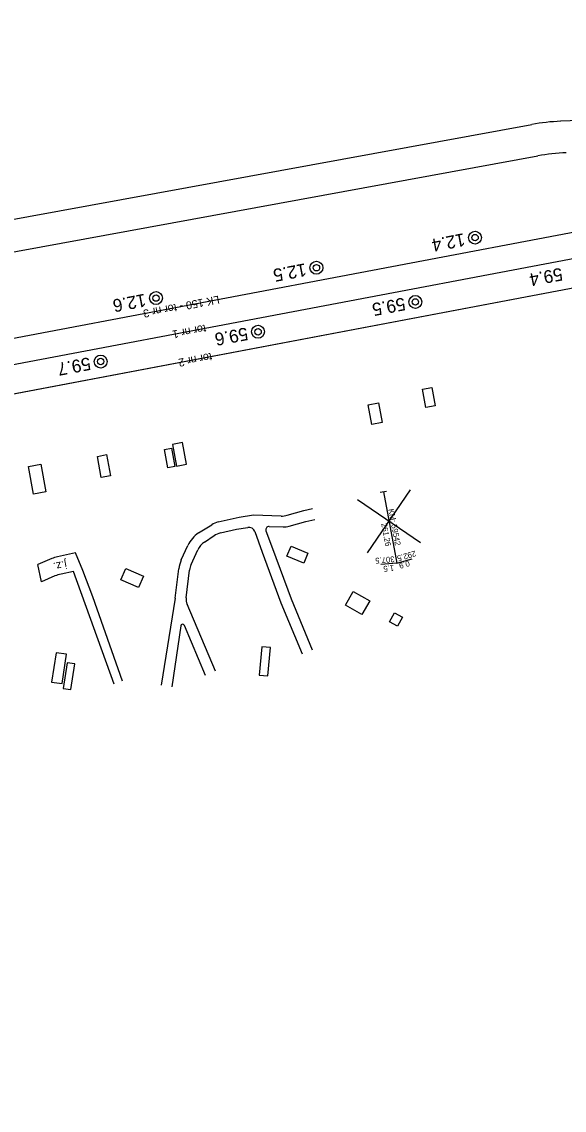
# Model space of a CAD drawing. Extents: x 6541740 to 6566395, y 5525066 to 5530361.
# Drawn here: x 6564606 to 6564690.7, y 5527790.1 to 5527960.1 of the extents above; entities that cross this region are included whole.
import ezdxf

# ---------------------------------------------------------------- set-up
doc = ezdxf.new("R2010")
doc.units = 0
for name, color, linetype in [('Domyślna', 7, 'Continuous'), ('ps_wymiarowanie', 7, 'Continuous'), ('TOR_PRZEK_P-teren istniejacy', 7, 'Continuous'), ('TOR_PRZEK_P-uklad odniesienia', 7, 'Continuous'), ('TOR_PS_ODW-osadniki', 7, 'Continuous'), ('TOR_PS_OPIS_O-opisy odwodnienia', 7, 'Continuous'), ('TOR_PS_OPIS_T-symbole geometrii', 7, 'Continuous'), ('TOR_PS_T-rozjazdy projektowane', 7, 'Continuous'), ('TOR_PS_T-wypelnienia', 7, 'Continuous'), ('TOR_RAMKI-ramka+tabelka 1', 7, 'Continuous')]:
    doc.layers.add(name, color=color, linetype=linetype)

# ---------------------------------------------------------------- blocks, each defined once
blk = doc.blocks.new('4010_1')
at = {"layer": 'Domyślna'}
for radius in [0.75, 0.375]:
    blk.add_circle((0, 0), radius, dxfattribs=at)

msp = doc.modelspace()

# ---------------------------------------------------------------- linework, layer by layer
at = {"layer": 'ps_wymiarowanie'}
for points in [[(6564670.58, 5527900.12), (6564669.12, 5527899.84), (6564668.57, 5527902.71), (6564670.04, 5527902.99)], [(6564662.29, 5527897.52), (6564660.66, 5527897.21), (6564660.08, 5527900.29), (6564661.71, 5527900.6)], [(6564629.93, 5527890.63), (6564628.83, 5527890.42), (6564628.27, 5527893.32), (6564629.38, 5527893.53)], [(6564630.16, 5527890.69), (6564631.73, 5527890.99), (6564631.09, 5527894.37), (6564629.52, 5527894.07)], [(6564619.88, 5527889.21), (6564618.43, 5527888.93), (6564617.81, 5527892.22), (6564619.25, 5527892.5)], [(6564609.79, 5527886.7), (6564607.86, 5527886.33), (6564607.05, 5527890.63), (6564608.97, 5527891)], [(6564650.68, 5527877.13), (6564650.03, 5527875.57), (6564647.41, 5527876.66), (6564648.06, 5527878.22)], [(6564625.02, 5527873.52), (6564624.26, 5527871.76), (6564621.5, 5527872.95), (6564622.26, 5527874.71)], [(6564660.33, 5527869.66), (6564659.11, 5527867.52), (6564656.55, 5527868.99), (6564657.76, 5527871.12)], [(6564665.47, 5527867.11), (6564664.66, 5527865.69), (6564663.42, 5527866.4), (6564664.23, 5527867.81)], [(6564611.36, 5527861.57), (6564610.67, 5527856.99), (6564612.32, 5527856.74), (6564613.01, 5527861.32)], [(6564643.48, 5527862.5), (6564643.05, 5527858.08), (6564644.42, 5527857.94), (6564644.86, 5527862.36)], [(6564613.1, 5527859.99), (6564612.5, 5527856), (6564613.67, 5527855.82), (6564614.27, 5527859.82)]]:
    msp.add_lwpolyline(points, close=True, dxfattribs=at)
for centre, radius, start, end in [((6564641.45, 5527880.14), 1, 19.7363, 98.8651), ((6564612.63, 5527871.66), 5, 101.8995, 112.9324), ((6564633.68, 5527869.92), 2, 173.2124, 203.0041), ((6564631.12, 5527865.72), 0.3, 23.0041, 171.6733)]:
    msp.add_arc(centre, radius, start, end, dxfattribs=at)
at = {"layer": 'TOR_PRZEK_P-uklad odniesienia'}
for p, q in [((6564659.99, 5527877.17), (6564666.68, 5527886.99)), ((6564668.25, 5527878.73), (6564658.43, 5527885.42))]:
    msp.add_line(p, q, dxfattribs=at)
at = {"layer": 'TOR_PS_ODW-osadniki'}
for p, q in [((6564662.96, 5527886.76), (6564661.98, 5527886.58)), ((6564662.47, 5527886.67), (6564664.57, 5527875.54)), ((6564664.57, 5527875.54), (6564666.98, 5527876.25)), ((6564664.57, 5527875.54), (6564662.07, 5527875.32))]:
    msp.add_line(p, q, dxfattribs=at)
at = {"layer": 'TOR_PS_OPIS_T-symbole geometrii'}
for p, q in [((6564697.75, 5527944.84), (6564690.15, 5527944.55)), ((6564550.95, 5527919.41), (6564685.66, 5527944.06)), ((6564554.74, 5527915.02), (6564686.59, 5527939.14))]:
    msp.add_line(p, q, dxfattribs=at)
for major_axis in [(-93.58, 493.71), (-92.65, 488.8)]:
    msp.add_ellipse((6564779.04, 5527450.31), major_axis=major_axis, ratio=0.25, start_param=6.245735, end_param=6.281593, dxfattribs=at)
at = {"layer": 'TOR_PS_T-rozjazdy projektowane'}
for p, q in [((6564865.62, 5527960.08), (6564417.1, 5527875.07)), ((6564862.64, 5527955.4), (6564464.75, 5527879.98)), ((6564792.13, 5527937.45), (6564407.5, 5527864.54)), ((6564792.13, 5527937.45), (6564484.59, 5527879.16))]:
    msp.add_line(p, q, dxfattribs=at)
msp.add_ellipse((6564569.34, 5527586.52), major_axis=(-55.31, 291.8), ratio=0.25, start_param=4.493168, end_param=6.182175, dxfattribs=at)
at = {"layer": 'TOR_PS_T-wypelnienia'}
for p, q in [((6564633.61, 5527880.27), (6564635.69, 5527881.55)), ((6564630.91, 5527876.07), (6564631.94, 5527878.32)), ((6564609.07, 5527872.66), (6564608.52, 5527875.35)), ((6564629.97, 5527870.09), (6564630.52, 5527874.67)), ((6564620.42, 5527856.68), (6564614.1, 5527874.24)), ((6564629.97, 5527870.09), (6564627.75, 5527856.51)), ((6564630.82, 5527865.76), (6564629.43, 5527856.26)), ((6564634.71, 5527858.02), (6564631.4, 5527865.83))]:
    msp.add_line(p, q, dxfattribs=at)
for points in [[(6564636.68, 5527881.98), (6564639.95, 5527882.74), (6564642.19, 5527883.1), (6564646.49, 5527882.92)], [(6564647.45, 5527883.03), (6564650.03, 5527883.78), (6564651.42, 5527884.08)], [(6564644.63, 5527881.29), (6564646.81, 5527881.2)], [(6564647.77, 5527881.32), (6564650.37, 5527882.06), (6564651.75, 5527882.37)], [(6564634.55, 5527878.85), (6564636.04, 5527879.85)], [(6564637.03, 5527880.27), (6564639.54, 5527880.85), (6564639.54, 5527880.85), (6564641.29, 5527881.13)], [(6564642.39, 5527880.48), (6564643.54, 5527877.26), (6564646.48, 5527869.34), (6564649.78, 5527861.39)], [(6564644.14, 5527880.62), (6564645.14, 5527877.84), (6564648.07, 5527869.96), (6564651.35, 5527862.04)], [(6564610.68, 5527876.26), (6564608.52, 5527875.35)], [(6564621.73, 5527857.15), (6564617.11, 5527870.28), (6564615.52, 5527874.43), (6564614.42, 5527877.15), (6564611.59, 5527876.55)], [(6564632.46, 5527875.36), (6564633.49, 5527877.61)], [(6564611.18, 5527873.55), (6564609.07, 5527872.66)], [(6564614.1, 5527874.24), (6564614.1, 5527874.24), (6564614.1, 5527874.24), (6564612.15, 5527873.85)], [(6564631.69, 5527870.15), (6564632.21, 5527874.47)], [(6564636.27, 5527858.69), (6564631.84, 5527869.14)]]:
    msp.add_lwpolyline(points, dxfattribs=at)
for centre, radius, start, end in [((6564646.62, 5527885.91), 3, 267.5997, 286.0769), ((6564637.35, 5527879.06), 3, 103.0319, 123.7086), ((6564644.61, 5527880.79), 0.5, 87.5997, 199.7363), ((6564646.94, 5527884.2), 3, 267.5997, 286.0769), ((6564636.22, 5527876.36), 4.7, 123.7086, 155.3573), ((6564637.7, 5527877.35), 3, 103.0319, 123.7086), ((6564636.22, 5527876.36), 3, 123.7086, 155.3573), ((6564635.19, 5527874.11), 4.7, 155.3573, 173.2124), ((6564635.19, 5527874.11), 3, 155.3573, 173.2124), ((6564613.13, 5527868.95), 5, 101.2971, 112.9324)]:
    msp.add_arc(centre, radius, start, end, dxfattribs=at)

# ---------------------------------------------------------------- block references
at = {"layer": 'TOR_RAMKI-ramka+tabelka 1', "xscale": 1.345963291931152, "yscale": 1.345963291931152}
for p in [(6564676.78, 5527926.38), (6564652.01, 5527921.68), (6564626.97, 5527916.94), (6564667.46, 5527916.34), (6564642.9, 5527911.68), (6564618.33, 5527907.03)]:
    msp.add_blockref('4010_1', p, dxfattribs=at)

# ---------------------------------------------------------------- texts
at = {"layer": 'TOR_PRZEK_P-teren istniejacy'}
msp.add_text('j.z.', height=1.251, rotation=190.8742, dxfattribs=at).set_placement((6564612.92, 5527875.96))
at = {"layer": 'TOR_PS_ODW-osadniki'}
for s, rotation, p in [('KM: 59542', 280.6815, (6564663.23, 5527883.96)), ('261.26', 280.6815, (6564662.13, 5527881.73)), ('307.5', 184.9709, (6564664.17, 5527876.63)), ('292.5', 196.3921, (6564667.41, 5527877.53)), ('1.5', 184.9709, (6564664.1, 5527875.25)), ('0.9', 196.3921, (6564666.43, 5527875.99))]:
    msp.add_text(s, height=0.9, rotation=rotation, dxfattribs=at).set_placement(p)
at = {"layer": 'TOR_PS_OPIS_O-opisy odwodnienia'}
for s, p in [('LK 150 - tor nr 3', (6564636.75, 5527917.34)), ('tor nr 1', (6564634.65, 5527912.82)), ('tor nr 2', (6564635.58, 5527908.41))]:
    msp.add_text(s, height=1.25, rotation=190.7332, dxfattribs=at).set_placement(p)
at = {"layer": 'TOR_RAMKI-ramka+tabelka 1'}
for s, p in [('12.4', (6564675.01, 5527927.09)), ('12.5', (6564650.24, 5527922.39)), ('59.4', (6564690.24, 5527921.7)), ('12.6', (6564625.2, 5527917.64)), ('59.5', (6564665.69, 5527917.05)), ('59.6', (6564641.12, 5527912.39)), ('59.7', (6564616.56, 5527907.73))]:
    msp.add_text(s, height=2, rotation=190.7691, dxfattribs=at).set_placement(p)

doc.saveas('drawing.dxf')
